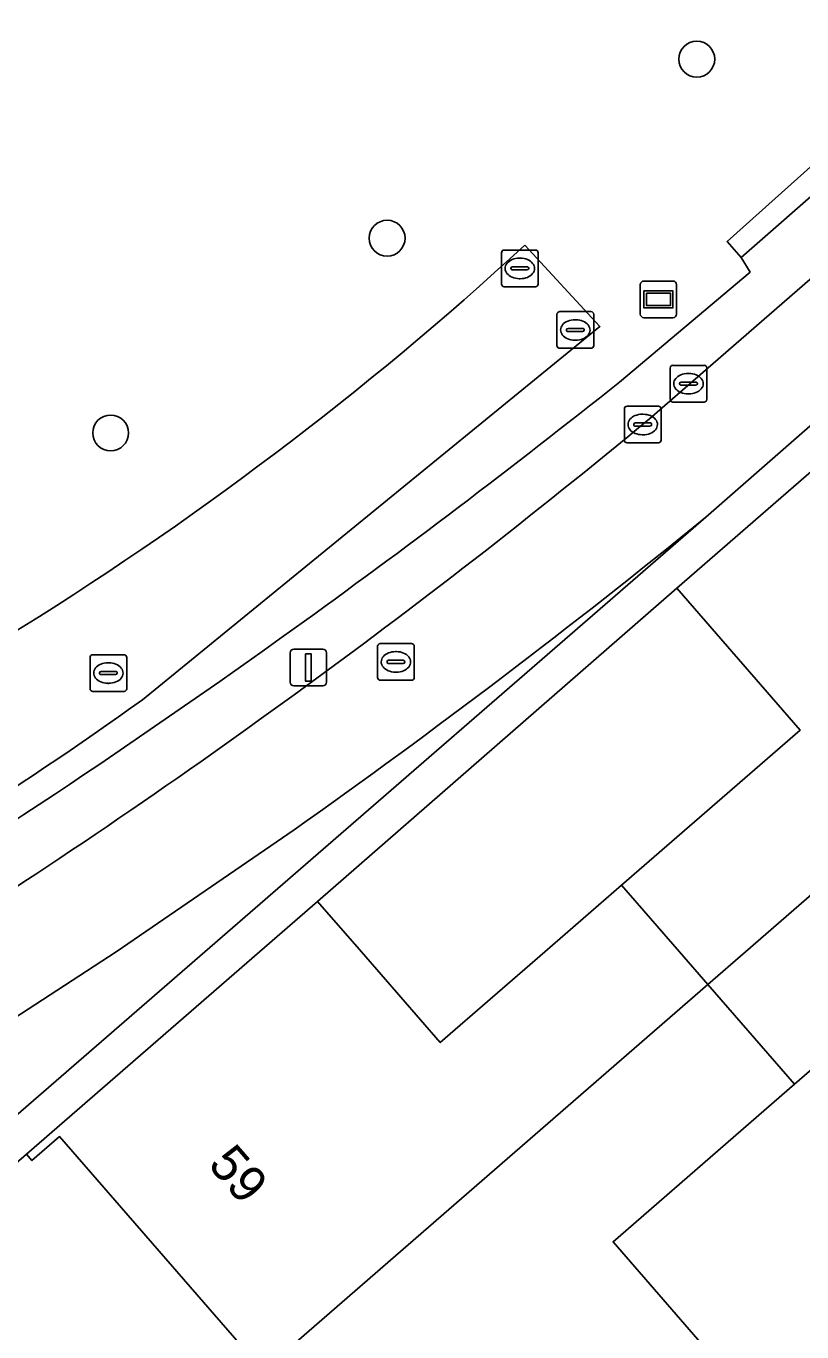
# Model space of a CAD drawing. Extents: x 155887 to 156869, y 383880 to 384678.
# Drawn here: x 156456.68 to 156477.84, y 384239.64 to 384275.23 of the extents above; entities that cross this region are included whole.
import ezdxf

# ---------------------------------------------------------------- set-up
doc = ezdxf.new("R2010")
doc.units = 0
for name, color, linetype in [('IMGEO_Berm_halfverhard', 7, 'Continuous'), ('IMGEO_Boom', 7, 'Continuous'), ('IMGEO_Erf', 7, 'Continuous'), ('IMGEO_Fietspad_gesloten', 7, 'Continuous'), ('IMGEO_Greppel_droge_sloot', 7, 'Continuous'), ('IMGEO_Groenvoorziening', 7, 'Continuous'), ('IMGEO_Haag', 7, 'Continuous'), ('IMGEO_Kolk', 7, 'Continuous'), ('IMGEO_Lichtmast', 7, 'Continuous'), ('IMGEO_Muur', 7, 'Continuous'), ('IMGEO_Pand', 7, 'Continuous'), ('IMGEO_Pand_nummerreeks', 7, 'Continuous'), ('IMGEO_Rioolput', 7, 'Continuous'), ('IMGEO_Verklikker', 7, 'Continuous'), ('IMGEO_Voetpad_open', 7, 'Continuous')]:
    doc.layers.add(name, color=color, linetype=linetype)

msp = doc.modelspace()

# ---------------------------------------------------------------- linework, layer by layer
at = {"layer": 'IMGEO_Berm_halfverhard'}
msp.add_lwpolyline([(156498.153, 384288.165), (156497.799, 384288.602), (156497.575, 384288.467), (156480.951, 384273.973), (156475.801, 384269.358), (156476.18, 384268.924)], close=True, dxfattribs=at)
at = {"layer": 'IMGEO_Boom'}
for centre in [(156474.973, 384274.333), (156466.529, 384269.452), (156458.99, 384264.142)]:
    msp.add_circle(centre, 0.489, dxfattribs=at)
at = {"layer": 'IMGEO_Erf'}
for points in [[(156464.634, 384251.373), (156465.826, 384250), (156467.977, 384247.522), (156470.832, 384250), (156472.925, 384251.817), (156477.79, 384256.039), (156474.433, 384259.907)], [(156479.114, 384234.691), (156484.066, 384238.989), (156488.927, 384243.208), (156485.703, 384246.922), (156483.032, 384250), (156482.503, 384250.609), (156481.801, 384250), (156477.64, 384246.388), (156472.69, 384242.092), (156475.895, 384238.399)]]:
    msp.add_lwpolyline(points, close=True, dxfattribs=at)
msp.add_lwpolyline([(156463.029, 384238.712), (156457.598, 384244.961), (156456.841, 384244.308), (156456.692, 384244.48), (156453.061, 384241.329)], dxfattribs=at)
at = {"layer": 'IMGEO_Fietspad_gesloten'}
for points in [[(156648.55, 384416.417), (156603.807, 384377.588), (156601.828, 384375.893), (156557.079, 384337.043), (156554.933, 384335.268), (156551.774, 384332.513), (156513.461, 384299.101), (156507.808, 384294.187), (156504.978, 384291.727), (156500, 384287.4), (156473.684, 384264.525)], [(156475.218, 384261.843), (156486.985, 384272.131), (156488.489, 384273.45), (156500, 384283.446), (156507.78, 384290.202), (156508.941, 384291.208), (156509.588, 384291.772), (156511.459, 384293.409), (156514.691, 384296.154), (156515.48, 384296.862), (156553.811, 384330.161), (156554.603, 384330.849), (156557.035, 384332.96), (156558.966, 384334.66)], [(156443.421, 384240.556), (156447.852, 384243.001), (156450.974, 384244.837), (156453.305, 384246.256), (156455.714, 384247.767), (156459.141, 384249.997), (156463.992, 384253.323)]]:
    msp.add_lwpolyline(points, dxfattribs=at)
for centre, radius, start, end in [((156349.485, 384414.569), 194.778, 306.00684, 309.61614), ((156343.728, 384423.44), 208.335, 305.25848, 309.13506), ((156350.175, 384413.468), 193.482, 302.34134, 306.0332)]:
    msp.add_arc(centre, radius, start, end, dxfattribs=at)
at = {"layer": 'IMGEO_Greppel_droge_sloot'}
msp.add_lwpolyline([(156459.859, 384256.869), (156472.33, 384267.049), (156470.285, 384269.26)], dxfattribs=at)
for centre, radius, start, end in [((156407.734, 384337.377), 92.48, 301.536, 312.56109), ((156393.43, 384349.875), 114.293, 299.09094, 305.53614)]:
    msp.add_arc(centre, radius, start, end, dxfattribs=at)
at = {"layer": 'IMGEO_Groenvoorziening'}
for points in [[(156472.862, 384265.528), (156476.429, 384268.53), (156476.18, 384268.924), (156475.801, 384269.358), (156480.951, 384273.973), (156479.021, 384276.176)], [(156470.285, 384269.26), (156472.33, 384267.049), (156459.859, 384256.869)]]:
    msp.add_lwpolyline(points, dxfattribs=at)
msp.add_lwpolyline([(156474.433, 384259.907), (156482.386, 384266.814), (156486.351, 384270.258), (156487.652, 384271.39), (156486.985, 384272.131), (156475.218, 384261.843), (156461.558, 384250), (156450.764, 384240.642), (156451.452, 384239.846), (156453.061, 384241.329), (156456.692, 384244.48), (156463.052, 384250), (156464.634, 384251.373)], close=True, dxfattribs=at)
for centre, radius, start, end in [((156407.734, 384337.377), 92.48, 301.536, 312.56109), ((156334.171, 384439.404), 222.414, 305.7104, 308.57725), ((156334.281, 384439.292), 222.259, 301.60584, 305.70432), ((156393.43, 384349.875), 114.293, 299.09094, 305.53614)]:
    msp.add_arc(centre, radius, start, end, dxfattribs=at)
at = {"layer": 'IMGEO_Haag'}
msp.add_lwpolyline([(156474.433, 384259.907), (156482.386, 384266.814), (156486.351, 384270.258), (156487.652, 384271.39), (156486.985, 384272.131), (156475.218, 384261.843), (156461.558, 384250), (156450.764, 384240.642), (156451.452, 384239.846), (156453.061, 384241.329), (156456.692, 384244.48), (156463.052, 384250), (156464.634, 384251.373)], close=True, dxfattribs=at)
at = {"layer": 'IMGEO_Kolk'}
for p, q in [((156469.647, 384268.202), (156469.647, 384269.054)), ((156469.722, 384269.128), (156470.574, 384269.128)), ((156470.648, 384269.054), (156470.648, 384268.202)), ((156470.135, 384268.908), (156470.16, 384268.908)), ((156469.906, 384268.622), (156469.906, 384268.634)), ((156470.344, 384268.585), (156469.946, 384268.585)), ((156469.949, 384268.671), (156470.347, 384268.671)), ((156470.158, 384268.348), (156470.133, 384268.348)), ((156470.39, 384268.634), (156470.39, 384268.622)), ((156470.574, 384268.128), (156469.722, 384268.128)), ((156471.161, 384266.524), (156471.161, 384267.376)), ((156471.236, 384267.45), (156472.088, 384267.45)), ((156472.162, 384267.376), (156472.162, 384266.524)), ((156471.42, 384266.944), (156471.42, 384266.956)), ((156471.463, 384266.993), (156471.861, 384266.993)), ((156471.649, 384267.23), (156471.674, 384267.23)), ((156471.904, 384266.956), (156471.904, 384266.944)), ((156471.858, 384266.907), (156471.46, 384266.907)), ((156471.672, 384266.67), (156471.647, 384266.67)), ((156472.088, 384266.45), (156471.236, 384266.45)), ((156458.427, 384257.171), (156458.427, 384258.023)), ((156458.502, 384258.097), (156459.354, 384258.097)), ((156459.428, 384258.023), (156459.428, 384257.171)), ((156458.915, 384257.877), (156458.94, 384257.877)), ((156458.686, 384257.591), (156458.686, 384257.603)), ((156459.124, 384257.554), (156458.726, 384257.554)), ((156458.729, 384257.64), (156459.127, 384257.64)), ((156458.938, 384257.317), (156458.913, 384257.317)), ((156459.17, 384257.603), (156459.17, 384257.591)), ((156459.354, 384257.097), (156458.502, 384257.097))]:
    msp.add_line(p, q, dxfattribs=at)
for points in [[(156469.647, 384268.202), (156469.647, 384269.054)], [(156469.722, 384269.128), (156470.574, 384269.128)], [(156470.648, 384269.054), (156470.648, 384268.202)], [(156470.574, 384268.128), (156469.722, 384268.128)], [(156471.161, 384266.524), (156471.161, 384267.376)], [(156471.236, 384267.45), (156472.088, 384267.45)], [(156472.162, 384267.376), (156472.162, 384266.524)], [(156472.088, 384266.45), (156471.236, 384266.45)], [(156458.427, 384257.171), (156458.427, 384258.023)], [(156458.502, 384258.097), (156459.354, 384258.097)], [(156459.428, 384258.023), (156459.428, 384257.171)], [(156459.354, 384257.097), (156458.502, 384257.097)]]:
    msp.add_lwpolyline(points, dxfattribs=at)
for centre, radius, start, end in [((156469.724, 384269.052), 0.0765, 91.552, 178.448), ((156469.724, 384269.052), 0.0765, 91.552, 178.448), ((156470.572, 384269.052), 0.0765, 1.552, 88.448), ((156470.572, 384269.052), 0.0765, 1.552, 88.448), ((156469.946, 384268.631), 0.0403, 85.8775, 175.7526), ((156469.943, 384268.621), 0.0366, 178.938, 274.7102), ((156470.347, 384268.628), 0.043, 264.8664, 352.4533), ((156470.351, 384268.633), 0.0386, 1.7309, 96.639), ((156469.724, 384268.204), 0.0765, 181.552, 268.448), ((156469.724, 384268.204), 0.0765, 181.552, 268.448), ((156470.572, 384268.204), 0.0765, 271.552, 358.448), ((156470.572, 384268.204), 0.0765, 271.552, 358.448), ((156471.238, 384267.374), 0.0765, 91.552, 178.448), ((156471.238, 384267.374), 0.0765, 91.552, 178.448), ((156472.086, 384267.374), 0.0765, 1.552, 88.448), ((156472.086, 384267.374), 0.0765, 1.552, 88.448), ((156471.46, 384266.953), 0.0403, 85.8775, 175.7526), ((156471.457, 384266.943), 0.0366, 178.938, 274.7102), ((156471.861, 384266.95), 0.043, 264.8664, 352.4533), ((156471.865, 384266.955), 0.0386, 1.7309, 96.639), ((156471.238, 384266.526), 0.0765, 181.552, 268.448), ((156471.238, 384266.526), 0.0765, 181.552, 268.448), ((156472.086, 384266.526), 0.0765, 271.552, 358.448), ((156472.086, 384266.526), 0.0765, 271.552, 358.448), ((156458.504, 384258.021), 0.0765, 91.552, 178.448), ((156458.504, 384258.021), 0.0765, 91.552, 178.448), ((156459.352, 384258.021), 0.0765, 1.552, 88.448), ((156459.352, 384258.021), 0.0765, 1.552, 88.448), ((156458.726, 384257.6), 0.0403, 85.8775, 175.7526), ((156458.723, 384257.59), 0.0366, 178.938, 274.7102), ((156459.127, 384257.597), 0.043, 264.8664, 352.4533), ((156459.131, 384257.602), 0.0386, 1.7309, 96.639), ((156458.504, 384257.173), 0.0765, 181.552, 268.448), ((156458.504, 384257.173), 0.0765, 181.552, 268.448), ((156459.352, 384257.173), 0.0765, 271.552, 358.448), ((156459.352, 384257.173), 0.0765, 271.552, 358.448)]:
    msp.add_arc(centre, radius, start, end, dxfattribs=at)
for centre, major_axis, ratio, start_param, end_param in [((156470.134, 384268.628), (-0.387, 0.002), 0.722429, 4.712389, 7.853982), ((156470.159, 384268.628), (-0.39, 0.002), 0.717154, 1.570796, 4.712389), ((156471.648, 384266.95), (-0.387, 0.002), 0.722429, 4.712389, 7.853982), ((156471.673, 384266.95), (-0.39, 0.002), 0.717154, 1.570796, 4.712389), ((156458.914, 384257.597), (-0.387, 0.002), 0.722429, 4.712389, 7.853982), ((156458.939, 384257.597), (-0.39, 0.002), 0.717154, 1.570796, 4.712389)]:
    msp.add_ellipse(centre, major_axis=major_axis, ratio=ratio, start_param=start_param, end_param=end_param, dxfattribs=at)
at = {"layer": 'IMGEO_Lichtmast'}
for p, q in [((156463.884, 384257.35), (156463.884, 384258.15)), ((156463.884, 384258.15), (156463.884, 384257.35)), ((156463.984, 384258.25), (156464.774, 384258.25)), ((156464.774, 384258.25), (156463.984, 384258.25)), ((156464.874, 384258.15), (156464.874, 384257.35)), ((156464.874, 384257.35), (156464.874, 384258.15)), ((156464.774, 384257.25), (156463.984, 384257.25)), ((156463.984, 384257.25), (156464.774, 384257.25))]:
    msp.add_line(p, q, dxfattribs=at)
msp.add_lwpolyline([(156464.304, 384258.125), (156464.454, 384258.125), (156464.454, 384257.375), (156464.304, 384257.375), (156464.304, 384258.125)], dxfattribs=at)
for centre, start, end in [((156463.984, 384258.15), 90, 180), ((156463.984, 384258.15), 90, 180), ((156464.774, 384258.15), 0, 90), ((156464.774, 384258.15), 360, 90), ((156463.984, 384257.35), 180, 270), ((156463.984, 384257.35), 180, 270), ((156464.774, 384257.35), 270, 0), ((156464.774, 384257.35), 270, 0)]:
    msp.add_arc(centre, 0.1, start, end, dxfattribs=at)
at = {"layer": 'IMGEO_Muur'}
msp.add_lwpolyline([(156464.634, 384251.373), (156474.433, 384259.907)], dxfattribs=at)
at = {"layer": 'IMGEO_Pand'}
for points in [[(156482.386, 384266.814), (156474.433, 384259.907), (156477.79, 384256.039), (156472.925, 384251.817), (156474.503, 384250), (156475.277, 384249.109), (156476.303, 384250), (156488.094, 384260.24), (156487.957, 384260.397), (156487.202, 384259.741), (156481.774, 384265.993), (156482.528, 384266.65)], [(156477.64, 384246.388), (156481.801, 384250), (156482.503, 384250.609), (156483.032, 384250), (156485.703, 384246.922), (156489.246, 384250), (156493.656, 384253.832), (156493.522, 384253.986), (156492.767, 384253.33), (156487.477, 384259.423), (156488.233, 384260.079), (156488.094, 384260.24), (156476.303, 384250), (156475.277, 384249.109)], [(156463.052, 384250), (156456.692, 384244.48), (156456.841, 384244.308), (156457.598, 384244.961), (156463.029, 384238.712), (156462.274, 384238.056), (156462.393, 384237.92), (156475.277, 384249.109), (156474.503, 384250), (156472.925, 384251.817), (156470.832, 384250), (156467.977, 384247.522), (156465.826, 384250), (156464.634, 384251.373)], [(156475.895, 384238.399), (156472.69, 384242.092), (156477.64, 384246.388), (156475.277, 384249.109), (156462.393, 384237.92), (156462.551, 384237.738), (156463.306, 384238.394), (156468.599, 384232.305), (156467.843, 384231.648), (156467.965, 384231.508)]]:
    msp.add_lwpolyline(points, close=True, dxfattribs=at)
at = {"layer": 'IMGEO_Rioolput'}
for p, q in [((156474.246, 384265.06), (156474.246, 384265.912)), ((156474.321, 384265.986), (156475.173, 384265.986)), ((156475.247, 384265.912), (156475.247, 384265.06)), ((156474.505, 384265.48), (156474.505, 384265.492)), ((156474.548, 384265.529), (156474.946, 384265.529)), ((156474.734, 384265.766), (156474.759, 384265.766)), ((156474.989, 384265.492), (156474.989, 384265.48)), ((156474.943, 384265.443), (156474.545, 384265.443)), ((156474.757, 384265.206), (156474.732, 384265.206)), ((156472.999, 384263.947), (156472.999, 384264.799)), ((156473.074, 384264.873), (156473.926, 384264.873)), ((156474, 384264.799), (156474, 384263.947)), ((156475.173, 384264.986), (156474.321, 384264.986)), ((156473.487, 384264.653), (156473.512, 384264.653)), ((156473.258, 384264.367), (156473.258, 384264.379)), ((156473.696, 384264.33), (156473.298, 384264.33)), ((156473.301, 384264.416), (156473.699, 384264.416)), ((156473.51, 384264.093), (156473.485, 384264.093)), ((156473.742, 384264.379), (156473.742, 384264.367)), ((156473.926, 384263.873), (156473.074, 384263.873)), ((156466.343, 384258.402), (156467.195, 384258.402)), ((156466.268, 384257.476), (156466.268, 384258.328)), ((156466.756, 384258.182), (156466.781, 384258.182)), ((156467.269, 384258.328), (156467.269, 384257.476)), ((156466.527, 384257.896), (156466.527, 384257.908)), ((156466.965, 384257.859), (156466.567, 384257.859)), ((156466.57, 384257.945), (156466.968, 384257.945)), ((156467.011, 384257.908), (156467.011, 384257.896)), ((156467.195, 384257.402), (156466.343, 384257.402)), ((156466.779, 384257.622), (156466.754, 384257.622))]:
    msp.add_line(p, q, dxfattribs=at)
for points in [[(156474.246, 384265.06), (156474.246, 384265.912)], [(156474.321, 384265.986), (156475.173, 384265.986)], [(156475.247, 384265.912), (156475.247, 384265.06)], [(156472.999, 384263.947), (156472.999, 384264.799)], [(156473.074, 384264.873), (156473.926, 384264.873)], [(156474, 384264.799), (156474, 384263.947)], [(156475.173, 384264.986), (156474.321, 384264.986)], [(156473.926, 384263.873), (156473.074, 384263.873)], [(156466.343, 384258.402), (156467.195, 384258.402)], [(156466.268, 384257.476), (156466.268, 384258.328)], [(156467.269, 384258.328), (156467.269, 384257.476)], [(156467.195, 384257.402), (156466.343, 384257.402)]]:
    msp.add_lwpolyline(points, dxfattribs=at)
for centre, radius, start, end in [((156474.323, 384265.91), 0.0765, 91.552, 178.448), ((156474.323, 384265.91), 0.0765, 91.552, 178.448), ((156475.171, 384265.91), 0.0765, 1.552, 88.448), ((156475.171, 384265.91), 0.0765, 1.552, 88.448), ((156474.545, 384265.489), 0.0403, 85.8775, 175.7526), ((156474.95, 384265.491), 0.0386, 1.7309, 96.639), ((156474.542, 384265.479), 0.0366, 178.938, 274.7102), ((156474.946, 384265.486), 0.043, 264.8664, 352.4533), ((156473.076, 384264.797), 0.0765, 91.552, 178.448), ((156473.076, 384264.797), 0.0765, 91.552, 178.448), ((156473.924, 384264.797), 0.0765, 1.552, 88.448), ((156473.924, 384264.797), 0.0765, 1.552, 88.448), ((156474.323, 384265.062), 0.0765, 181.552, 268.448), ((156474.323, 384265.062), 0.0765, 181.552, 268.448), ((156475.171, 384265.062), 0.0765, 271.552, 358.448), ((156475.171, 384265.062), 0.0765, 271.552, 358.448), ((156473.298, 384264.376), 0.0403, 85.8775, 175.7526), ((156473.295, 384264.366), 0.0366, 178.938, 274.7102), ((156473.699, 384264.373), 0.043, 264.8664, 352.4533), ((156473.703, 384264.378), 0.0386, 1.7309, 96.639), ((156473.076, 384263.949), 0.0765, 181.552, 268.448), ((156473.076, 384263.949), 0.0765, 181.552, 268.448), ((156473.924, 384263.949), 0.0765, 271.552, 358.448), ((156473.924, 384263.949), 0.0765, 271.552, 358.448), ((156466.345, 384258.326), 0.0765, 91.552, 178.448), ((156466.345, 384258.326), 0.0765, 91.552, 178.448), ((156467.193, 384258.326), 0.0765, 1.552, 88.448), ((156467.193, 384258.326), 0.0765, 1.552, 88.448), ((156466.567, 384257.905), 0.0403, 85.8775, 175.7526), ((156466.564, 384257.895), 0.0366, 178.938, 274.7102), ((156466.968, 384257.902), 0.043, 264.8664, 352.4533), ((156466.972, 384257.907), 0.0386, 1.7309, 96.639), ((156466.345, 384257.478), 0.0765, 181.552, 268.448), ((156466.345, 384257.478), 0.0765, 181.552, 268.448), ((156467.193, 384257.478), 0.0765, 271.552, 358.448), ((156467.193, 384257.478), 0.0765, 271.552, 358.448)]:
    msp.add_arc(centre, radius, start, end, dxfattribs=at)
for centre, major_axis, ratio, start_param, end_param in [((156474.733, 384265.486), (-0.387, 0.002), 0.722429, 4.712389, 7.853982), ((156474.758, 384265.486), (-0.39, 0.002), 0.717154, 1.570796, 4.712389), ((156473.486, 384264.373), (-0.387, 0.002), 0.722429, 4.712389, 7.853982), ((156473.511, 384264.373), (-0.39, 0.002), 0.717154, 1.570796, 4.712389), ((156466.755, 384257.902), (-0.387, 0.002), 0.722429, 4.712389, 7.853982), ((156466.78, 384257.902), (-0.39, 0.002), 0.717154, 1.570796, 4.712389)]:
    msp.add_ellipse(centre, major_axis=major_axis, ratio=ratio, start_param=start_param, end_param=end_param, dxfattribs=at)
at = {"layer": 'IMGEO_Verklikker'}
for p, q in [((156473.433, 384267.385), (156473.433, 384268.185)), ((156473.433, 384268.185), (156473.433, 384267.385)), ((156473.533, 384268.285), (156474.323, 384268.285)), ((156474.323, 384268.285), (156473.533, 384268.285)), ((156474.423, 384268.185), (156474.423, 384267.385)), ((156474.423, 384267.385), (156474.423, 384268.185)), ((156474.323, 384267.285), (156473.533, 384267.285)), ((156473.533, 384267.285), (156474.323, 384267.285))]:
    msp.add_line(p, q, dxfattribs=at)
for points in [[(156473.534, 384268.017), (156474.322, 384268.017), (156474.322, 384267.553), (156473.534, 384267.553), (156473.534, 384268.017)], [(156473.599, 384267.952), (156473.599, 384267.618), (156474.257, 384267.618), (156474.257, 384267.952), (156473.599, 384267.952)]]:
    msp.add_lwpolyline(points, dxfattribs=at)
for centre, start, end in [((156473.533, 384268.185), 90, 180), ((156473.533, 384268.185), 90, 180), ((156474.323, 384268.185), 0, 90), ((156474.323, 384268.185), 360, 90), ((156473.533, 384267.385), 180, 270), ((156473.533, 384267.385), 180, 270), ((156474.323, 384267.385), 270, 0), ((156474.323, 384267.385), 270, 0)]:
    msp.add_arc(centre, 0.1, start, end, dxfattribs=at)
at = {"layer": 'IMGEO_Voetpad_open'}
for points in [[(156500, 384287.4), (156504.978, 384291.727), (156503.8, 384293.099), (156500, 384289.779), (156498.153, 384288.165), (156476.18, 384268.924), (156476.429, 384268.53), (156472.862, 384265.528)], [(156473.684, 384264.525), (156500, 384287.4)], [(156461.558, 384250), (156475.218, 384261.843)], [(156463.992, 384253.323), (156459.141, 384249.997), (156455.714, 384247.767), (156453.305, 384246.256), (156450.974, 384244.837), (156447.852, 384243.001), (156443.421, 384240.556)], [(156423.421, 384229.127), (156427.922, 384223.92), (156428.045, 384224.027), (156428.283, 384223.754), (156429.45, 384222.091), (156430.104, 384221.345), (156431.662, 384222.698), (156431.01, 384223.489), (156449.232, 384239.291), (156449.822, 384238.517), (156451.452, 384239.846), (156450.764, 384240.642), (156461.558, 384250)]]:
    msp.add_lwpolyline(points, dxfattribs=at)
for centre, radius, start, end in [((156334.171, 384439.404), 222.414, 305.7104, 308.57725), ((156349.485, 384414.569), 194.778, 306.00684, 309.61614), ((156343.728, 384423.44), 208.335, 305.25848, 309.13506), ((156334.281, 384439.292), 222.259, 301.60584, 305.70432), ((156350.175, 384413.468), 193.482, 302.34134, 306.0332)]:
    msp.add_arc(centre, radius, start, end, dxfattribs=at)

# ---------------------------------------------------------------- texts
at = {"layer": 'IMGEO_Pand_nummerreeks'}
msp.add_text('59', height=1, rotation=310.9945, dxfattribs=at).set_placement((156461.616, 384244.181))

doc.saveas('drawing.dxf')
